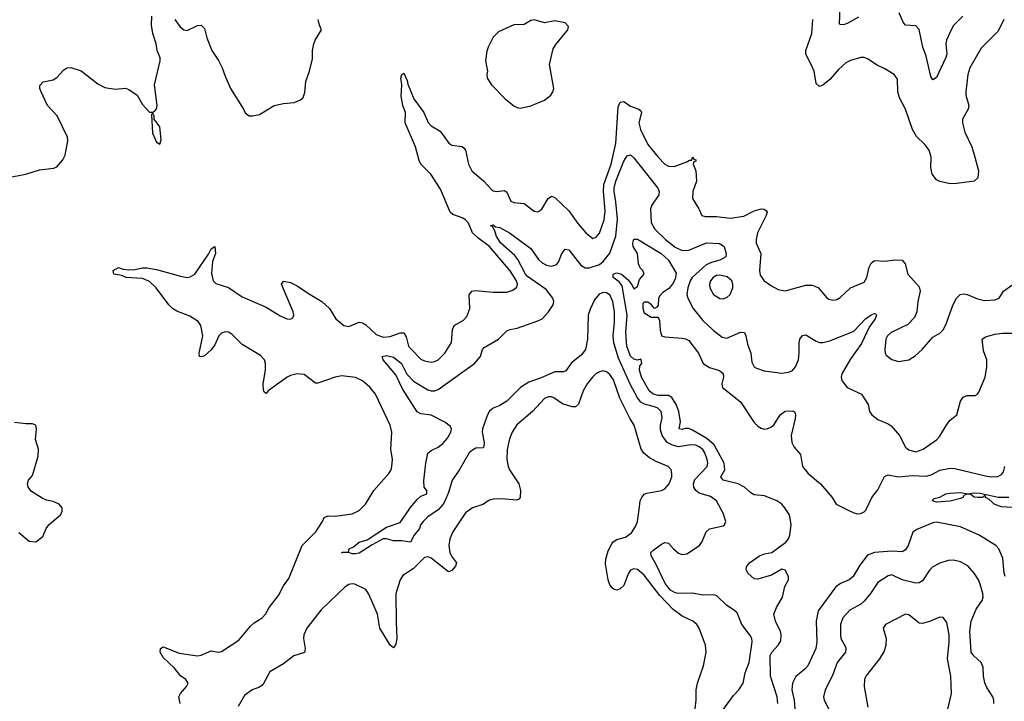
# Model space of a CAD drawing. Header units: inches. Extents: x 2001573 to 2220545, y 644482 to 846830.
# Tile 265 of 656: x 2113335 to 2119065, y 718884 to 722850. Entities that reach past the tile are written whole.
import ezdxf

# ---------------------------------------------------------------- set-up
doc = ezdxf.new("R2010")
doc.units = ezdxf.units.IN
doc.header["$MEASUREMENT"] = 0
doc.layers.add('C1711', color=7, linetype='Continuous')
doc.layers.add('C1712', color=7, linetype='Continuous')

msp = doc.modelspace()

# ---------------------------------------------------------------- linework, layer by layer
at = {"layer": 'C1711', "color": 5}
for points, elevation in [([(2113330, 719866), (2113390, 719816.3), (2113429, 719811), (2113470, 719842), (2113489.2, 719890), (2113504, 719910), (2113573.2, 719970), (2113582.7, 719990), (2113582.7, 720000)], 320), ([(2114269.6, 718870), (2114260.5, 718910), (2114271.5, 718930), (2114305.6, 718970), (2114315.1, 718990), (2114302, 719010), (2114270, 719031.3), (2114235.8, 719075.8), (2114170, 719139.1), (2114152.6, 719170), (2114155.1, 719190), (2114170, 719200.4), (2114263.8, 719163.8), (2114370, 719149.1), (2114390, 719152.9), (2114450, 719177.8), (2114490, 719170.3), (2114510, 719174), (2114610, 719240.2), (2114678.4, 719321.6), (2114699.4, 719340.6), (2114745.7, 719370), (2114764.7, 719390), (2114786, 719430), (2114840.6, 719499.4), (2114870, 719555.8), (2114901.3, 719598.7), (2114979.3, 719790), (2115058, 719870), (2115096.2, 719930), (2115106.3, 719953.7), (2115130, 719962), (2115170, 719960.2), (2115270, 719974.2), (2115310, 719993.7), (2115316.6, 720000)], 280), ([(2115956.7, 720000), (2115930, 719980.4), (2115854.8, 719870), (2115837.9, 719830), (2115832.9, 719790), (2115837.6, 719750), (2115848.1, 719728.1), (2115877.4, 719690), (2115871.6, 719670), (2115850, 719644.2), (2115830, 719637.2), (2115730, 719715.9), (2115710, 719723.9), (2115690, 719719.8), (2115625.7, 719654.3), (2115565, 719615), (2115550, 719589.7), (2115524.5, 719510), (2115524.9, 719344.9), (2115530.7, 719250), (2115524.3, 719215.7), (2115510, 719195.1), (2115490, 719211.2), (2115431.2, 719310), (2115416.6, 719390), (2115366.4, 719506.4), (2115350, 719533.3), (2115285.6, 719565.6), (2115270, 719567.6), (2115250, 719562.7), (2115229.7, 719550.3), (2115090, 719415.6), (2115006.5, 719310), (2114989.4, 719270.6), (2114987, 719250), (2114995.7, 719190), (2114991.5, 719168.5), (2114931.2, 719148.8), (2114870, 719101.6), (2114790, 719054.4), (2114750, 718980.3), (2114730, 718966.3), (2114687.6, 718950), (2114642.9, 718917.1), (2114606.5, 718853.5)], 280), ([(2115772.7, 720000), (2115770, 719996.9), (2115710, 719957.2), (2115683.7, 719930), (2115667.8, 719910), (2115661.3, 719890), (2115630.3, 719850), (2115610, 719809.6), (2115558, 719818), (2115510, 719816.9), (2115470, 719828.2), (2115450, 719828.3), (2115385.2, 719794.8), (2115310, 719745.8), (2115290, 719740.9), (2115270, 719742), (2115250, 719749.6), (2115211, 719749), (2115210, 719746), (2115210.4, 719750.4), (2115249, 719751), (2115251.8, 719770), (2115277.1, 719782.9), (2115310, 719808.9), (2115356.6, 719823.4), (2115470, 719897.8), (2115550, 719924.9), (2115600.8, 720000)], 260), ([(2117259.4, 718790), (2117271.2, 718890), (2117272.9, 718950), (2117279.8, 718990), (2117314.8, 719090), (2117329.7, 719170), (2117327.2, 719210), (2117288.8, 719308.8), (2117275.8, 719330), (2117251.8, 719350), (2117190, 719379.1), (2117137.5, 719417.5), (2117060.2, 719500.2), (2116970, 719618.5), (2116930, 719649.7), (2116910, 719653.7), (2116890, 719647.3), (2116875.3, 719624.7), (2116850, 719558), (2116830, 719537.6), (2116811, 719530), (2116793.8, 719533.8), (2116783, 719543), (2116770, 719561.2), (2116758.9, 719590), (2116744, 719684), (2116745.6, 719710), (2116760.2, 719759.8), (2116781, 719799), (2116789.1, 719810.9), (2116810, 719824.7), (2116861.3, 719838.7), (2116895.7, 719864.3), (2116919.1, 719900.9), (2116930.5, 719929.5), (2116940, 720000)], 280), ([(2117427.8, 718832.2), (2117490, 718917), (2117519.7, 718950), (2117544.7, 718990), (2117557.4, 719050), (2117580.3, 719110), (2117598.7, 719230), (2117595.6, 719250), (2117587, 719267), (2117537.2, 719330), (2117510, 719398.4), (2117490, 719416.3), (2117450, 719440.5), (2117390, 719498.5), (2117370, 719503.7), (2117310, 719500.9), (2117250, 719512.8), (2117170, 719510.3), (2117150, 719514.8), (2117122, 719530), (2117090.6, 719570), (2117039.1, 719679.1), (2117009.9, 719730), (2117008.9, 719750), (2117019.5, 719760.5), (2117070, 719798.6), (2117090, 719807.8), (2117110, 719803.7), (2117140.9, 719770), (2117170, 719746.5), (2117190, 719737.8), (2117217.3, 719742.7), (2117292, 719790), (2117307.1, 719812.9), (2117329.6, 719870), (2117350, 719888), (2117430, 719904.9), (2117437.2, 719910), (2117443.7, 719930), (2117430, 719978), (2117418, 720000)], 260), ([(2117746.4, 718870), (2117743.1, 718910), (2117705.3, 719030), (2117703, 719150), (2117711.6, 719170), (2117749.1, 719210), (2117764.2, 719235.8), (2117767.1, 719270), (2117762.7, 719290), (2117734.2, 719350), (2117724.2, 719390), (2117739.8, 719430), (2117774.5, 719490), (2117788.3, 719551.7), (2117809.4, 719590), (2117809.6, 719610), (2117790, 719647), (2117770, 719651.6), (2117710, 719617.7), (2117630, 719594), (2117610, 719596), (2117573, 719630), (2117563.6, 719650), (2117565.8, 719665.8), (2117582.4, 719690), (2117640.4, 719730), (2117670, 719742.7), (2117712.8, 719750), (2117794.5, 719810), (2117809.7, 719830), (2117818, 719850), (2117824.1, 719910), (2117818.8, 719950), (2117812.5, 719970), (2117793.8, 720000)], 240), ([(2118149.2, 720000), (2118190, 719980.6), (2118210, 719973.8), (2118230, 719976.5), (2118250, 719986), (2118261.4, 719998.6), (2118262, 720000)], 240), ([(2119070, 719609.6), (2119064.2, 719630), (2119056.2, 719716.2), (2119034, 719770), (2119016.3, 719790), (2118918.7, 719850), (2118810, 719899.1), (2118670, 719926.2), (2118650, 719922.7), (2118556.9, 719883.1), (2118532.7, 719867.3), (2118505.4, 719790), (2118490, 719765.1), (2118470, 719752.9), (2118410, 719758), (2118310, 719750.4), (2118270, 719734.6), (2118224.9, 719675.1), (2118186.4, 719610), (2118161.8, 719590), (2118111.1, 719568.9), (2118084.5, 719550), (2117982.8, 719410), (2117969.5, 719350), (2117974, 719230), (2117968.1, 719190), (2117921.5, 719090), (2117903.7, 719070), (2117851.2, 719028.8), (2117831.7, 718988.3), (2117829.4, 718950), (2117843, 718890), (2117847.2, 718810)], 240), ([(2119003.5, 718870), (2119005.1, 718890), (2118998.7, 718910), (2118964.1, 718964.1), (2118952.1, 718992.1), (2118944.1, 719030), (2118941.4, 719081.4), (2118931, 719110), (2118887.4, 719147.4), (2118871.7, 719170), (2118864.1, 719290), (2118871.6, 719350), (2118900.9, 719419.1), (2118935.8, 719470), (2118941.7, 719490), (2118939.7, 719510), (2118925.5, 719565.5), (2118914.5, 719590), (2118889.8, 719630), (2118852.5, 719672.5), (2118810, 719696.1), (2118770, 719704.5), (2118737.8, 719702.2), (2118690, 719687.6), (2118650, 719666), (2118630, 719646.3), (2118590, 719585.4), (2118570, 719572.2), (2118550, 719570.9), (2118470, 719589.7), (2118410, 719619.6), (2118390, 719614.7), (2118330, 719574), (2118287.2, 719510), (2118250, 719467.1), (2118230, 719449.8), (2118165.7, 719414.3), (2118124.7, 719370), (2118111.3, 719330), (2118111.2, 719270), (2118114.7, 719250), (2118140.8, 719200.8), (2118143.7, 719190), (2118140.5, 719170), (2118091.8, 719110), (2118066, 719034), (2118022.8, 718950), (2118014, 718910), (2118017.8, 718890), (2118048.9, 718830)], 260), ([(2118734.2, 718830), (2118758.9, 718930), (2118753.5, 719030), (2118735.2, 719130), (2118744.3, 719230), (2118743.7, 719270), (2118730, 719342), (2118710, 719371.3), (2118690, 719373.3), (2118630, 719347.4), (2118590, 719335.8), (2118570, 719338.5), (2118510, 719387.4), (2118490, 719390.9), (2118373, 719330), (2118361.3, 719310), (2118378.5, 719250), (2118375.8, 719210), (2118365.4, 719174.6), (2118339.6, 719130), (2118258.5, 719030), (2118251.3, 719010), (2118250.2, 718969.8), (2118271.2, 718850)], 280)]:
    msp.add_lwpolyline(points, dxfattribs=dict(at, elevation=elevation))
at = {"layer": 'C1712', "color": 5}
for points, elevation in [([(2118216.4, 722863.6), (2118150, 722828.3), (2118130, 722820.7), (2118110, 722821.2), (2118106, 722826), (2118112.5, 722970)], 260), ([(2118824.9, 722870), (2118770, 722815.6), (2118756.5, 722790), (2118729.1, 722730), (2118725.5, 722710), (2118730.2, 722650.2), (2118725.5, 722630), (2118670, 722512.7), (2118650, 722499.3), (2118638.7, 722518.7), (2118610, 722637.2), (2118590.6, 722690.6), (2118570, 722792.3), (2118550, 722814), (2118490, 722818.4), (2118476.2, 722836.2), (2118454.3, 722890)], 260), ([(2113267.7, 721932.3), (2113370, 721951.5), (2113450, 721976.1), (2113533.9, 721986.1), (2113550, 721993.4), (2113585.1, 722034.9), (2113598.9, 722061.1), (2113615.6, 722144.4), (2113613.1, 722166.9), (2113553.7, 722290), (2113497.4, 722350), (2113459.6, 722430), (2113452, 722450), (2113452.3, 722467.7), (2113471.6, 722488.4), (2113530, 722499.5), (2113550, 722514), (2113590, 722557), (2113610, 722568.9), (2113631.6, 722571.6), (2113692.5, 722552.5), (2113790, 722476.4), (2113830, 722455.8), (2113890, 722446), (2113950, 722450.4), (2113970, 722444), (2114018, 722410), (2114050, 722356), (2114090, 722312), (2114110, 722312), (2114120.4, 722319.6), (2114130, 722332), (2114134.5, 722350), (2114119.5, 722470), (2114151.3, 722610), (2114151.3, 722628.7), (2114135.4, 722670), (2114128.6, 722710), (2114108.7, 722770), (2114102.2, 722817.8), (2114103.5, 722870)], 320), ([(2114237, 722850), (2114266.7, 722810), (2114290, 722790.4), (2114310, 722786.7), (2114370, 722815.5), (2114390, 722817.3), (2114410, 722798.8), (2114424.4, 722744.4), (2114452.4, 722670), (2114492.2, 722612.2), (2114514, 722570), (2114530, 722521), (2114562, 722450), (2114638, 722330), (2114647.3, 722307.3), (2114670, 722291), (2114690, 722290.8), (2114730, 722297.3), (2114815.3, 722350), (2114870, 722363), (2114932, 722368), (2114970, 722382.8), (2114983.7, 722396.3), (2114993.6, 722426.4), (2114999.6, 722490), (2115020.7, 722550), (2115038, 722622), (2115039.5, 722670), (2115047, 722710), (2115054, 722730), (2115091.5, 722790), (2115078.8, 722818.8), (2115072.2, 722850)], 320), ([(2119063.1, 722850), (2119030, 722783.6), (2118930, 722683.7), (2118865.5, 722570), (2118852.4, 722530), (2118840.7, 722430), (2118842.2, 722410), (2118859, 722350), (2118855, 722330), (2118822.3, 722270), (2118822.3, 722250), (2118836, 722196), (2118876, 722110), (2118894.4, 722050), (2118914.9, 721970), (2118910.5, 721930), (2118890, 721909.4), (2118790, 721896.2), (2118750, 721895.1), (2118690, 721907.3), (2118670, 721918), (2118645.6, 721950), (2118638.4, 721990), (2118638.9, 722050), (2118627.4, 722090), (2118602.7, 722122.7), (2118555.3, 722170), (2118531.7, 722210), (2118490, 722329.5), (2118455.5, 722395.5), (2118446.4, 722430), (2118443.7, 722503.7), (2118423.6, 722530), (2118370, 722564.4), (2118325.2, 722585.2), (2118270, 722622.2), (2118250, 722629.8), (2118230, 722629.8), (2118170, 722612.5), (2118142.2, 722597.8), (2118099.7, 722560.3), (2118050, 722501.7), (2118010, 722469.7), (2117990, 722461.6), (2117970, 722478), (2117958.1, 722550), (2117942.2, 722590), (2117909.9, 722650), (2117909.9, 722670), (2117945.7, 722770), (2117950.6, 722850.6)], 280), ([(2115316.6, 720000), (2115348.1, 720030), (2115395, 720110), (2115483.5, 720210), (2115495.8, 720230), (2115501.4, 720250), (2115503.9, 720290), (2115494, 720350), (2115501.2, 720450), (2115491.8, 720490), (2115405.7, 720670), (2115371.9, 720711.9), (2115329.3, 720749.3), (2115288.7, 720768.7), (2115210, 720776.9), (2115170, 720770.4), (2115070, 720734.3), (2115055.7, 720735.7), (2114990, 720785.3), (2114950, 720789), (2114910, 720780.4), (2114891.8, 720770), (2114781, 720690), (2114770, 720675.3), (2114760.2, 720680.2), (2114753.6, 720693.6), (2114751.2, 720731.2), (2114765.8, 720810), (2114766, 720850), (2114758.7, 720870), (2114735.8, 720895.8), (2114630, 720959.2), (2114570, 721020.6), (2114550, 721032), (2114530, 721033.8), (2114510, 721024.8), (2114493.6, 721010), (2114470, 720958.7), (2114450, 720928.3), (2114410, 720894.5), (2114390, 720887.3), (2114382, 720890), (2114379.5, 720910), (2114400.9, 721010), (2114389.8, 721069.8), (2114373.2, 721093.2), (2114325.4, 721125.4), (2114250, 721154.5), (2114223.5, 721170), (2114201.8, 721190), (2114129.6, 721290), (2114090, 721326.3), (2114050, 721344), (2113955.3, 721350), (2113930, 721360.5), (2113882, 721370), (2113879.3, 721390), (2113910, 721408), (2113937.5, 721397.5), (2113970, 721393.7), (2114004.6, 721395.4), (2114050, 721405.5), (2114074.9, 721405.1), (2114130, 721396.3), (2114270, 721357.1), (2114309.7, 721350.3), (2114327, 721353), (2114353.3, 721370), (2114434.2, 721485.8), (2114450, 721516.3), (2114470, 721530.7), (2114475, 721490), (2114457, 721443), (2114452, 721372), (2114460.8, 721330), (2114475.4, 721315.4), (2114550.6, 721290.6), (2114630, 721237.8), (2114770, 721177.1), (2114850, 721125.8), (2114890, 721109), (2114910, 721107.2), (2114925.1, 721114.9), (2114929.6, 721130), (2114925.7, 721150), (2114857.6, 721310), (2114870, 721327.7), (2114910, 721321.1), (2114950, 721301.7), (2115015.9, 721255.9), (2115094, 721210), (2115136.9, 721170), (2115174.9, 721110), (2115222, 721070), (2115250, 721065.2), (2115309.9, 721090.1), (2115330, 721086.2), (2115350, 721073.4), (2115410, 721018.7), (2115450, 721003.1), (2115490, 721006.1), (2115550, 721027.1), (2115570, 721027), (2115583.9, 721003.9), (2115596.8, 720950), (2115614.2, 720930), (2115670, 720875.2), (2115690, 720863.9), (2115730, 720856.9), (2115750, 720860.3), (2115769.8, 720870.2), (2115809.6, 720910), (2115847.7, 720972.3), (2115853, 721047), (2115859, 721061), (2115868.2, 721071.8), (2115918.2, 721101.8), (2115936.6, 721123.4), (2115954.5, 721170), (2115951.1, 721248.9), (2115967, 721270), (2115990, 721274.4), (2116090, 721264.4), (2116170, 721265), (2116204.9, 721275.1), (2116227.4, 721292.6), (2116231.8, 721310), (2116226.3, 721330), (2116190, 721387.8), (2116070, 721529.8), (2116001.2, 721581.2), (2115970.5, 721610), (2115945.9, 721665.9), (2115930, 721685.2), (2115910, 721697.6), (2115856.1, 721716.1), (2115839.3, 721730), (2115783, 721863), (2115726.9, 721950), (2115670, 722009.9), (2115658.8, 722030), (2115639, 722110), (2115579.2, 722250), (2115579.5, 722310), (2115564.7, 722350), (2115554.3, 722405.7), (2115558.7, 722470), (2115552.6, 722510), (2115558.4, 722530), (2115570, 722538.7), (2115590, 722496.3), (2115594.6, 722474.6), (2115628.9, 722388.9), (2115686.2, 722310), (2115711.3, 722251.3), (2115730, 722232.3), (2115781.2, 722201.2), (2115831.8, 722131.8), (2115850, 722120.3), (2115910, 722111.6), (2115921.8, 722101.8), (2115930.1, 722090.1), (2115946.5, 722010), (2115965.9, 721970), (2116035.4, 721910), (2116081.1, 721861.1), (2116090, 721853.8), (2116110, 721850.2), (2116155.8, 721855.8), (2116170, 721847), (2116193.5, 721793.5), (2116210, 721785.2), (2116270, 721780.6), (2116330, 721735.6), (2116350, 721731.7), (2116372.8, 721747.2), (2116410, 721810.3), (2116430, 721823.1), (2116450, 721815.3), (2116530, 721737.1), (2116583.2, 721663.2), (2116630, 721610.3), (2116670, 721577.1), (2116690, 721583.8), (2116710, 721608.4), (2116735.7, 721684.3), (2116742.8, 721737.2), (2116732.1, 721850), (2116735.4, 721890), (2116776.3, 722010), (2116804.6, 722130), (2116818.1, 722341.9), (2116829.8, 722370), (2116850, 722373.4), (2116890, 722346.5), (2116938, 722330), (2116950, 722319.3), (2116953.4, 722310), (2116939.2, 722250), (2116947.6, 722210), (2116990, 722123.5), (2117050, 722050.2), (2117090, 722009.3), (2117110, 721998.4), (2117143.9, 721996.1), (2117218, 722022), (2117232.7, 722032.7), (2117247.3, 722032.7), (2117250, 722050.8), (2117258, 722038), (2117270, 722034), (2117270, 722026), (2117258, 722022), (2117254, 722010), (2117270.7, 721970.7), (2117273.1, 721910), (2117251.8, 721850), (2117250.3, 721810.3), (2117288, 721750), (2117304.7, 721710), (2117324.4, 721704.4), (2117390, 721704.5), (2117470, 721694.3), (2117550, 721705.7), (2117610, 721737.2), (2117650, 721750.1), (2117668.2, 721748.2), (2117679.5, 721739.5), (2117684.9, 721730), (2117678.9, 721710), (2117628.3, 721610), (2117620.8, 721570), (2117622, 721550), (2117649, 721490), (2117641.3, 721390), (2117644.2, 721364.2), (2117667.3, 721330), (2117710, 721300.5), (2117750, 721279.1), (2117790, 721272.7), (2117910, 721304.2), (2117950, 721304.9), (2117984, 721290), (2118030, 721234), (2118044.2, 721224.2), (2118070, 721218.4), (2118090, 721221.3), (2118110, 721233), (2118170, 721288.9), (2118250, 721323), (2118265.6, 721350), (2118278, 721410), (2118290, 721433.4), (2118310, 721448.2), (2118370, 721444.4), (2118430, 721452.9), (2118470, 721450.2), (2118488.8, 721430), (2118504.2, 721370), (2118570, 721294.9), (2118575.6, 721270), (2118562, 721210), (2118557, 721150), (2118542.8, 721117.2), (2118503.7, 721076.3), (2118407, 721030), (2118386, 721010), (2118374.9, 720990), (2118370.3, 720930), (2118372.2, 720910), (2118378.3, 720898.3), (2118410, 720872), (2118450, 720861.5), (2118509, 720870), (2118546.3, 720893.7), (2118587.3, 720930), (2118650, 721002), (2118690, 721026), (2118710, 721044.4), (2118725.7, 721074.3), (2118767, 721193), (2118787.8, 721230), (2118808.8, 721251.2), (2118830, 721253.8), (2118850, 721250.2), (2118910, 721225.4), (2118950, 721216.5), (2119010, 721220.3), (2119036.2, 721230), (2119061.6, 721270), (2119110, 721305.5)], 280), ([(2115600.8, 720000), (2115607.6, 720010), (2115650, 720059.1), (2115670, 720077.1), (2115704, 720090), (2115705.2, 720110), (2115689.7, 720129.7), (2115687.4, 720167.4), (2115697.8, 720270), (2115710, 720327.3), (2115730, 720343.1), (2115770, 720362), (2115796.8, 720383.2), (2115825.4, 720414.6), (2115844.4, 720450), (2115848.2, 720470), (2115842.5, 720482.5), (2115810, 720508.4), (2115730, 720547.9), (2115670, 720556.5), (2115648.8, 720568.8), (2115562.1, 720702.1), (2115523.5, 720783.5), (2115449.6, 720870), (2115444, 720890), (2115470, 720895.2), (2115510, 720886.9), (2115557.6, 720850), (2115587.4, 720787.4), (2115627.2, 720747.2), (2115710, 720697), (2115730, 720690.6), (2115750, 720690.6), (2115770, 720697.3), (2115981.5, 720850), (2116017, 720890), (2116029.1, 720930.9), (2116037.8, 720942.2), (2116122, 720990), (2116170, 721038.9), (2116190, 721047.8), (2116230, 721054), (2116350, 721096.8), (2116374.8, 721110), (2116413, 721150), (2116440.3, 721190), (2116443.7, 721210), (2116438.3, 721230), (2116399.2, 721279.2), (2116290, 721355.1), (2116277.8, 721370), (2116234.7, 721454.7), (2116217.3, 721477.3), (2116134.1, 721550), (2116110, 721589), (2116100.4, 721620.4), (2116085.9, 721645.9), (2116074, 721650), (2116090, 721655.8), (2116104.1, 721644.1), (2116130, 721640.2), (2116186.4, 721610), (2116310, 721518.8), (2116354.2, 721454.2), (2116375.4, 721435.4), (2116401.8, 721421.8), (2116430, 721416.3), (2116456.8, 721423.2), (2116470, 721439.3), (2116490.8, 721490), (2116510, 721515.5), (2116530, 721510.2), (2116601.6, 721421.6), (2116625.5, 721405.5), (2116650, 721405.5), (2116710, 721426.1), (2116730, 721442.6), (2116769.7, 721490.3), (2116805.3, 721590), (2116814.4, 721690), (2116805.3, 721790), (2116793.8, 721850), (2116794.9, 721870), (2116805.2, 721910), (2116850, 722026.2), (2116870, 722058), (2116890, 722062.8), (2116910, 722046.2), (2117048.4, 721870), (2117056.3, 721850), (2117053.8, 721830), (2117013.4, 721770), (2117006.9, 721750), (2117010.8, 721670), (2117032.3, 721630), (2117094.4, 721570), (2117150, 721526.3), (2117190, 721506.5), (2117230, 721509.1), (2117332, 721552), (2117407.3, 721547.3), (2117435.3, 721530), (2117446.3, 721490), (2117444.9, 721470), (2117410.4, 721450), (2117362.1, 721437.9), (2117330, 721423), (2117249.2, 721350), (2117236.6, 721330), (2117222.8, 721290), (2117218.1, 721250), (2117222.7, 721230), (2117253.7, 721170), (2117310, 721099.1), (2117370, 721043.5), (2117422.6, 721002.6), (2117450, 720996.3), (2117530, 721031.6), (2117552.4, 721030), (2117561.7, 721010), (2117570, 720962), (2117590.2, 720910), (2117596.5, 720856.5), (2117610, 720830.5), (2117622.4, 720822.4), (2117666.8, 720806.8), (2117770, 720793.4), (2117810, 720798.9), (2117830, 720807.4), (2117850.8, 720830), (2117866.8, 720870), (2117871.9, 720910), (2117870.8, 720970), (2117875.6, 720990), (2117890, 721011.7), (2117910, 721016.9), (2117970, 720979.8), (2117990, 720972.4), (2118010, 720971.6), (2118050, 720980.6), (2118190, 721036.6), (2118257.6, 721110), (2118290, 721132.9), (2118310, 721141.1), (2118317.6, 721137.6), (2118321.1, 721130), (2118313, 721110), (2118279.2, 721060.8), (2118234.5, 720965.5), (2118167.7, 720872.3), (2118118.9, 720790), (2118115.9, 720770), (2118119.1, 720750), (2118150.2, 720710.2), (2118234.4, 720670), (2118272.4, 720610), (2118281.6, 720570), (2118294, 720550), (2118330, 720523.1), (2118390, 720498.7), (2118407.1, 720487.1), (2118454.9, 720430), (2118490, 720362), (2118510, 720346.4), (2118550, 720335.3), (2118592.3, 720350), (2118670, 720405.3), (2118690, 720427.2), (2118730, 720494.9), (2118750, 720519.1), (2118790, 720550.8), (2118809.8, 720630.2), (2118826.6, 720653.4), (2118850, 720663), (2118896.6, 720663.4), (2118910, 720671), (2118918, 720682), (2118954.5, 720770), (2118963.7, 720830), (2118963.7, 720870), (2118943.5, 720923.5), (2118936, 720990), (2118955.3, 721004.7), (2119010, 721020.3), (2119054.3, 721025.7), (2119133.4, 721026.6)], 260), ([(2117793.8, 720000), (2117787.6, 720010), (2117769.7, 720030), (2117741.3, 720050), (2117670, 720079), (2117610, 720084.8), (2117590, 720095.8), (2117554, 720130), (2117516.5, 720150), (2117430, 720171.1), (2117415, 720190), (2117439.2, 720230), (2117435.6, 720270), (2117376.4, 720376.4), (2117333.8, 720413.8), (2117250, 720462.2), (2117229.4, 720470.6), (2117208.4, 720471.6), (2117190, 720465.7), (2117172.7, 720470), (2117181.2, 720510), (2117170.4, 720570), (2117156.2, 720610), (2117130.9, 720650.9), (2117110, 720663), (2117050, 720663), (2117021, 720670), (2116999.1, 720690), (2116954.1, 720770), (2116942.5, 720810), (2116944.7, 720835.3), (2116955.1, 720850), (2116952.3, 720870), (2116950, 720874), (2116930.7, 720869.3), (2116910, 720874.6), (2116890, 720892.5), (2116869.1, 720950), (2116863.1, 721030), (2116869.9, 721130), (2116840.8, 721300.8), (2116824.2, 721324.2), (2116789.6, 721350), (2116789.6, 721370), (2116810, 721376.1), (2116838, 721370), (2116877, 721337), (2116902, 721302), (2116910, 721282.8), (2116930, 721298), (2116942.5, 721337.5), (2116969, 721370), (2116961.2, 721390), (2116946, 721406), (2116936.9, 721430), (2116929.7, 721489.7), (2116904.5, 721530), (2116902.4, 721550), (2116910, 721573.4), (2116930, 721572.7), (2117068.7, 721490), (2117110.2, 721450), (2117155.3, 721375.3), (2117150, 721340.9), (2117134.2, 721310), (2117110, 721284.4), (2117077.2, 721262.8), (2117059, 721241), (2117053, 721227), (2117050, 721188.7), (2117042.5, 721177.5), (2117030, 721169.2), (2117011.2, 721191.2), (2116990, 721206), (2116970, 721206.6), (2116962, 721198), (2116961.5, 721170), (2116970, 721144.9), (2117010, 721119.1), (2117050, 721118.8), (2117053.5, 721113.5), (2117059, 721099), (2117062.8, 721042.8), (2117070.5, 721010.5), (2117090, 721004.4), (2117190, 720997.1), (2117210, 720993.4), (2117230, 720982.2), (2117285.1, 720910), (2117311.8, 720850), (2117350, 720825.5), (2117407.9, 720807.9), (2117430, 720790.4), (2117431, 720770), (2117421.5, 720730), (2117426, 720710), (2117530, 720626), (2117610, 720506), (2117630, 720485.4), (2117650, 720473), (2117670, 720467.1), (2117690, 720470.2), (2117710, 720480.2), (2117725.2, 720494.8), (2117760.3, 720550), (2117790, 720572.5), (2117834.4, 720574.4), (2117846, 720566), (2117850.5, 720550.5), (2117847.6, 720530), (2117825.8, 720430), (2117828.6, 720390), (2117841.6, 720361.6), (2117880, 720320), (2117891, 720250), (2117924.3, 720210), (2117996.2, 720150), (2118063.8, 720070), (2118086, 720030), (2118149.2, 720000)], 240), ([(2117418, 720000), (2117390.5, 720050.5), (2117355.9, 720075.9), (2117290, 720095), (2117270, 720109.9), (2117259, 720130), (2117256.4, 720150), (2117265, 720175), (2117335.4, 720250), (2117339.9, 720270), (2117336.5, 720290), (2117321.9, 720330), (2117310, 720348.1), (2117290, 720365.2), (2117270, 720373.5), (2117243.6, 720376.4), (2117170, 720364.8), (2117133.8, 720373.8), (2117102.6, 720390), (2117075, 720430), (2117063.9, 720463.9), (2117064, 720490), (2117073.7, 720533.7), (2117067.3, 720570), (2117049.4, 720589.4), (2117035.9, 720595.9), (2116972, 720612), (2116950, 720623.4), (2116930.4, 720650), (2116890, 720725), (2116820.8, 720880.8), (2116792.6, 720970), (2116789.5, 721010), (2116796.8, 721090), (2116796.9, 721150), (2116787.2, 721210), (2116770, 721249.1), (2116750, 721261), (2116730, 721262.2), (2116708.2, 721251.8), (2116680.9, 721219.1), (2116654.7, 721165.3), (2116643.6, 721130), (2116640.1, 720990), (2116628.4, 720930), (2116603.2, 720896.8), (2116547.3, 720852.7), (2116514.1, 720805.9), (2116499, 720801), (2116450, 720800.9), (2116370, 720765.6), (2116298.6, 720741.4), (2116250.1, 720709.9), (2116169.2, 720630), (2116130, 720605.2), (2116091.3, 720588.7), (2116068.7, 720571.3), (2116056.5, 720550), (2116027.5, 720470), (2116025.8, 720450), (2116038.5, 720390), (2116036, 720364), (2116030, 720358), (2115990, 720356.1), (2115970, 720345.6), (2115951.4, 720328.6), (2115891.9, 720228.1), (2115851.5, 720170), (2115830, 720099.3), (2115810, 720047.3), (2115798.9, 720030), (2115772.7, 720000)], 260), ([(2116940, 720000), (2116946.8, 720050), (2116955.1, 720070), (2116970, 720088.2), (2116985.6, 720094.4), (2117070, 720110.3), (2117090, 720120.3), (2117115.6, 720150), (2117129.8, 720190), (2117130.9, 720210), (2117125.7, 720230), (2117109.6, 720250), (2117039.1, 720279.1), (2117001.2, 720301.2), (2116967.5, 720327.5), (2116951.4, 720350), (2116910.7, 720490), (2116887.1, 720527.1), (2116827.4, 720647.4), (2116790, 720753.3), (2116770, 720785.8), (2116750, 720800.7), (2116730, 720806), (2116710, 720801.4), (2116690, 720790.9), (2116667.9, 720770), (2116636.9, 720730), (2116614.7, 720690), (2116587.5, 720612.5), (2116570, 720597.7), (2116550, 720597.2), (2116494.2, 720614.2), (2116443.7, 720650), (2116430, 720656), (2116410, 720655), (2116390, 720646.3), (2116319.6, 720570), (2116227.9, 720492.1), (2116201, 720450), (2116186.3, 720410), (2116171.4, 720348.6), (2116169.5, 720290), (2116177.3, 720250), (2116186.4, 720230), (2116240.2, 720150), (2116250.2, 720110), (2116248, 720070), (2116239.6, 720060.4), (2116225.3, 720054.7), (2116138.6, 720061.4), (2116090, 720059.7), (2116070, 720053.3), (2116030, 720029.7), (2115970, 720009.7), (2115956.7, 720000)], 280), ([(2113582.7, 720000), (2113582.7, 720010), (2113565.2, 720030), (2113530, 720047), (2113490, 720054), (2113465.3, 720065.3), (2113403.9, 720103.9), (2113383.7, 720130), (2113379.3, 720150), (2113385.2, 720170), (2113410, 720198), (2113442.9, 720310), (2113443.7, 720350), (2113426.8, 720406.8), (2113432.7, 720470), (2113428, 720490), (2113410, 720499), (2113370, 720498), (2113305.4, 720505.4)], 320), ([(2118262, 720000), (2118293.8, 720070), (2118330, 720113.4), (2118368.1, 720191.9), (2118390, 720201.2), (2118450, 720189.2), (2118530, 720197), (2118610, 720193.9), (2118639.2, 720200.8), (2118690, 720229.3), (2118750, 720240.9), (2118778.1, 720238.1), (2118955.1, 720195.1), (2118990, 720189.5), (2119028.2, 720191.8), (2119050, 720202.6), (2119061.6, 720218.4), (2119068.4, 720250)], 240), ([(2119110.7, 720010.7), (2119050, 720015.3), (2119010, 720028.7), (2118978, 720058), (2118955.1, 720070), (2118956.5, 720076.5), (2118950, 720082), (2118938, 720070), (2118910, 720068.8), (2118890, 720072.3), (2118870, 720087), (2118850, 720089.5), (2118830, 720080.9), (2118823.1, 720070), (2118810, 720063.1), (2118750, 720047.4), (2118670, 720043.2), (2118648.3, 720050), (2118650, 720056), (2118656.6, 720063.4), (2118690, 720071), (2118726, 720090), (2118750, 720094.8), (2118810, 720097.8), (2118850.3, 720090.3), (2118890, 720095.9), (2118924.8, 720095.2), (2119030, 720072.1), (2119091, 720071)], 220)]:
    msp.add_lwpolyline(points, dxfattribs=dict(at, elevation=elevation))
for points, elevation in [([(2116330, 722849.5), (2116310, 722845.1), (2116270, 722822.7), (2116210, 722820.7), (2116121.1, 722778.9), (2116090, 722748.7), (2116060.7, 722690), (2116053.2, 722666.8), (2116046.4, 722610), (2116057.1, 722550), (2116053.4, 722530), (2116056.3, 722510), (2116081.6, 722470), (2116159.5, 722390), (2116210, 722348), (2116230, 722338), (2116250, 722335.5), (2116310, 722348.2), (2116390, 722381.6), (2116426.6, 722410), (2116438.4, 722430), (2116442.9, 722450), (2116417.6, 722590), (2116439.4, 722680.6), (2116454.7, 722705.3), (2116525.2, 722790), (2116529.2, 722810), (2116510, 722832.3), (2116450, 722842.9), (2116390, 722832)], 320), ([(2114110, 722306), (2114102, 722298), (2114107.7, 722190), (2114130, 722138), (2114150, 722124.7), (2114157.2, 722150), (2114150, 722226), (2114118, 722270), (2114118, 722290)], 320), ([(2117410, 721363.9), (2117390, 721360.6), (2117370.3, 721350), (2117355.2, 721330), (2117349.3, 721310), (2117351.2, 721290), (2117373.4, 721250), (2117410, 721228), (2117430, 721225.5), (2117450, 721233.1), (2117468.9, 721251.1), (2117486, 721290), (2117486, 721310), (2117479.7, 721330), (2117452.9, 721352.9)], 280)]:
    msp.add_lwpolyline(points, close=True, dxfattribs=dict(at, elevation=elevation))

doc.saveas('drawing.dxf')
